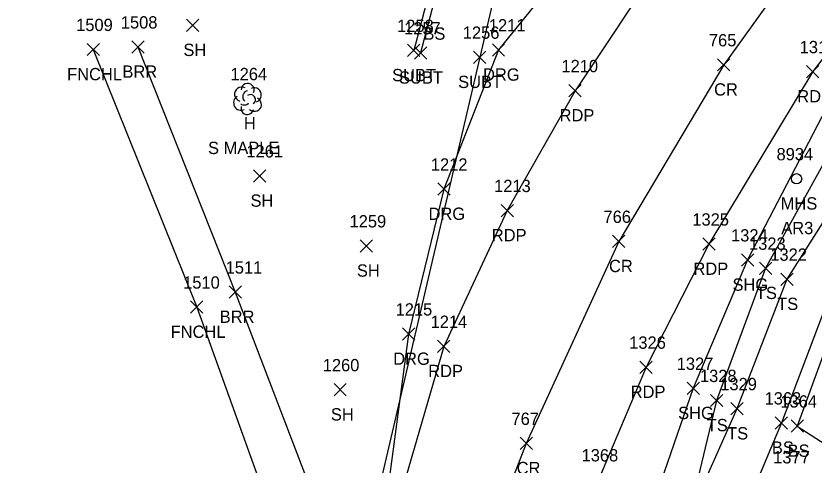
# Model space of a CAD drawing. Extents: x 1678863 to 1683592, y 407783 to 418211.
# Drawn here: x 1681241 to 1681370.7, y 417527 to 417600 of the extents above; entities that cross this region are included whole.
import ezdxf

# ---------------------------------------------------------------- set-up
doc = ezdxf.new("R2010")
doc.units = 0
for name, color, linetype in [('L_A', 7, 'Continuous'), ('L_C', 7, 'Continuous'), ('L_I', 7, 'Continuous'), ('L_TIC', 7, 'Continuous'), ('LABL', 7, 'Continuous'), ('LELB', 7, 'Continuous'), ('LFNC', 7, 'Continuous'), ('LTD', 7, 'Continuous'), ('P_A', 7, 'Continuous'), ('P_I', 7, 'Continuous'), ('P_TIC', 7, 'Continuous'), ('PET', 7, 'Continuous'), ('PRC', 7, 'Continuous'), ('PSU', 7, 'Continuous'), ('R_A', 7, 'Continuous'), ('R_I', 7, 'Continuous'), ('R_TIC', 7, 'Continuous'), ('RDG', 7, 'Continuous'), ('U_A', 7, 'Continuous'), ('U_C', 7, 'Continuous'), ('U_I', 7, 'Continuous'), ('U_TIC', 7, 'Continuous'), ('USMH', 7, 'Continuous'), ('UT', 7, 'Continuous')]:
    doc.layers.add(name, color=color, linetype=linetype)

msp = doc.modelspace()

# ---------------------------------------------------------------- linework, layer by layer
at = {"layer": 'L_TIC'}
for points in [[(1681268.75, 417597.51), (1681270.75, 417599.51)], [(1681270.75, 417597.51), (1681268.75, 417599.51)], [(1681252.59, 417593.57), (1681254.59, 417595.57)], [(1681254.59, 417593.57), (1681252.59, 417595.57)], [(1681259.85, 417593.98), (1681261.85, 417595.98)], [(1681261.85, 417593.98), (1681259.85, 417595.98)], [(1681279.65, 417573.02), (1681281.65, 417575.02)], [(1681281.65, 417573.02), (1681279.65, 417575.02)], [(1681296.94, 417561.65), (1681298.94, 417563.65)], [(1681298.94, 417561.65), (1681296.94, 417563.65)], [(1681361.85, 417558.02), (1681363.85, 417560.02)], [(1681363.85, 417558.02), (1681361.85, 417560.02)], [(1681365.31, 417556.24), (1681367.31, 417558.24)], [(1681367.31, 417556.24), (1681365.31, 417558.24)], [(1681275.66, 417554.15), (1681277.66, 417556.15)], [(1681277.66, 417554.15), (1681275.66, 417556.15)], [(1681269.41, 417551.71), (1681271.41, 417553.71)], [(1681271.41, 417551.71), (1681269.41, 417553.71)], [(1681292.71, 417538.28), (1681294.71, 417540.28)], [(1681294.71, 417538.28), (1681292.71, 417540.28)], [(1681353.87, 417536.53), (1681355.87, 417538.53)], [(1681355.87, 417536.53), (1681353.87, 417538.53)], [(1681357.18, 417535.2), (1681359.18, 417537.2)], [(1681359.18, 417535.2), (1681357.18, 417537.2)], [(1681364.42, 417532.88), (1681366.42, 417534.88)], [(1681366.42, 417532.88), (1681364.42, 417534.88)], [(1681366.98, 417532.38), (1681368.98, 417534.38)], [(1681368.98, 417532.38), (1681366.98, 417534.38)]]:
    msp.add_lwpolyline(points, dxfattribs=at)
at = {"layer": 'LABL'}
msp.add_lwpolyline([(1681260.85, 417594.98), (1681276.66, 417555.15), (1681289.57, 417521.31), (1681284.3, 417514.11), (1681266.84, 417507.76), (1681256.69, 417521.77)], dxfattribs=at)
at = {"layer": 'LELB'}
for points in [[(1681470.09, 417678.47), (1681464.4, 417670.04), (1681442.5, 417656.84), (1681418.8, 417638.28), (1681396.25, 417609.84), (1681377.64, 417585.67), (1681362.85, 417559.02), (1681354.87, 417537.53), (1681350.31, 417518.5), (1681333.78, 417479.58), (1681327.15, 417445.09), (1681330.3, 417432.34), (1681342.9, 417438.3)], [(1681464.4, 417670.04), (1681453.25, 417647.23), (1681427.4, 417629.9), (1681402.01, 417605.3), (1681382.27, 417582.49), (1681366.31, 417557.24), (1681358.18, 417536.2), (1681350.31, 417518.5)], [(1681514.14, 417629.13), (1681463.15, 417652.96), (1681462.43, 417651.37), (1681461.2, 417645.12), (1681440.97, 417634.67), (1681416.61, 417613.36), (1681401.88, 417596.99), (1681391.04, 417583.9), (1681379.09, 417569.9), (1681365.42, 417533.88), (1681357.51, 417515.13), (1681342.6, 417475.25), (1681334.7, 417445.19), (1681340.6, 417441.44)], [(1681437.39, 417584.04), (1681407.65, 417583.83), (1681392.95, 417583.1), (1681380.79, 417568.52), (1681367.98, 417533.38), (1681379.33, 417526.06), (1681402.56, 417517.34)]]:
    msp.add_lwpolyline(points, dxfattribs=at)
at = {"layer": 'LFNC'}
msp.add_lwpolyline([(1681253.59, 417594.57), (1681270.41, 417552.71), (1681284.3, 417514.11), (1681279.48, 417508.25), (1681264.57, 417491.98), (1681233.36, 417456.67), (1681218.69, 417439.13)], dxfattribs=at)
at = {"layer": 'LTD'}
msp.add_line((1681278.63, 417586.58), (1681278.63, 417586.58), dxfattribs=at)
msp.add_line((1681278.63, 417586.58), (1681278.63, 417586.58), dxfattribs=at)
msp.add_arc((1681278.68, 417588.01), 1.05, 335.5272, 180.9563, dxfattribs=at)
for centre, major_axis, ratio, start_param, end_param in [((1681277.84, 417587.25), (1.21, -0.51), 0.895232, 1.570796, 4.712389), ((1681278.43, 417587.04), (-0.208, -0.792), 0.645439, 3.141593, 6.283185), ((1681279.68, 417587.16), (-1.14, -0.48), 0.949671, 1.570796, 4.712389), ((1681277.55, 417585.87), (0.58, -1.04), 0.959034, 3.141593, 6.283185), ((1681279.13, 417586.41), (-0.5, 0.667), 0.989748, 3.141593, 6.283185), ((1681279.63, 417585.75), (-1.09, 0.79), 0.841452, 1.570796, 4.712389), ((1681278.64, 417585.08), (0.26, 1.06), 0.942809, 1.570796, 4.712389), ((1681278.18, 417585.83), (-0.625, -0.083), 0.423636, 0, 3.141593)]:
    msp.add_ellipse(centre, major_axis=major_axis, ratio=ratio, start_param=start_param, end_param=end_param, dxfattribs=at)
at = {"layer": 'P_TIC'}
for points in [[(1681355.04, 417591.08), (1681357.04, 417593.08)], [(1681357.04, 417591.08), (1681355.04, 417593.08)], [(1681369.5, 417589.97), (1681371.5, 417591.97)], [(1681371.5, 417589.97), (1681369.5, 417591.97)], [(1681330.88, 417586.88), (1681332.88, 417588.88)], [(1681332.88, 417586.88), (1681330.88, 417588.88)], [(1681319.86, 417567.4), (1681321.86, 417569.4)], [(1681321.86, 417567.4), (1681319.86, 417569.4)], [(1681337.97, 417562.39), (1681339.97, 417564.39)], [(1681339.97, 417562.39), (1681337.97, 417564.39)], [(1681352.64, 417561.95), (1681354.64, 417563.95)], [(1681354.64, 417561.95), (1681352.64, 417563.95)], [(1681358.92, 417559.37), (1681360.92, 417561.37)], [(1681360.92, 417559.37), (1681358.92, 417561.37)], [(1681309.53, 417545.33), (1681311.53, 417547.33)], [(1681311.53, 417545.33), (1681309.53, 417547.33)], [(1681342.43, 417541.94), (1681344.43, 417543.94)], [(1681344.43, 417541.94), (1681342.43, 417543.94)], [(1681350.09, 417538.51), (1681352.09, 417540.51)], [(1681352.09, 417538.51), (1681350.09, 417540.51)], [(1681322.96, 417529.56), (1681324.96, 417531.56)], [(1681324.96, 417529.56), (1681322.96, 417531.56)]]:
    msp.add_lwpolyline(points, dxfattribs=at)
at = {"layer": 'PET'}
for points in [[(1681690.63, 417744.78), (1681670.87, 417745.33), (1681641.84, 417743.06), (1681615.24, 417740.75), (1681586.04, 417734.44), (1681571.71, 417731.87), (1681544.31, 417723.63), (1681517.23, 417711.83), (1681495.67, 417702.4), (1681484.34, 417696.04), (1681457.74, 417677.97), (1681437.33, 417662.92), (1681415.27, 417643.12), (1681390.03, 417616.29), (1681370.5, 417590.97), (1681353.64, 417562.95), (1681343.43, 417542.94), (1681335.68, 417524.63), (1681321.93, 417483.7), (1681311.58, 417442.86), (1681297.8, 417389.4), (1681289.83, 417351.74), (1681280.09, 417307.99)], [(1681346.12, 417609.33), (1681331.88, 417587.88), (1681320.86, 417568.4), (1681310.53, 417546.33), (1681299.44, 417508.1), (1681295.29, 417494.53), (1681286.93, 417464.24), (1681277.38, 417427.8), (1681270.21, 417395.58), (1681263.42, 417368.58), (1681252.88, 417321.59), (1681240.32, 417264.66)]]:
    msp.add_lwpolyline(points, dxfattribs=at)
at = {"layer": 'PRC'}
msp.add_lwpolyline([(1681689.28, 417758.12), (1681644.72, 417757.55), (1681604.93, 417753.08), (1681563.91, 417744.25), (1681526.24, 417731.47), (1681503.63, 417720.81), (1681486.3, 417712.13), (1681462.37, 417697.78), (1681439.98, 417682.26), (1681419.65, 417665.87), (1681392.79, 417639.13), (1681372.86, 417615.48), (1681356.04, 417592.08), (1681338.97, 417563.39), (1681323.96, 417530.56), (1681315.3, 417508.31), (1681305.4, 417475.77), (1681297.72, 417448.3), (1681287.9, 417409.62), (1681275.84, 417355.43), (1681267.02, 417318.48), (1681254.6, 417262.47)], dxfattribs=at)
at = {"layer": 'PSU'}
msp.add_lwpolyline([(1681392.76, 417612.39), (1681374.06, 417587.57), (1681359.92, 417560.37), (1681351.09, 417539.51), (1681344.77, 417521.35), (1681329.76, 417481.79), (1681321.81, 417446.03), (1681325.96, 417428.12)], dxfattribs=at)
at = {"layer": 'R_TIC'}
for points in [[(1681318.44, 417593.5), (1681320.44, 417595.5)], [(1681320.44, 417593.5), (1681318.44, 417595.5)], [(1681309.58, 417570.88), (1681311.58, 417572.88)], [(1681311.58, 417570.88), (1681309.58, 417572.88)], [(1681303.84, 417547.33), (1681305.84, 417549.33)], [(1681305.84, 417547.33), (1681303.84, 417549.33)]]:
    msp.add_lwpolyline(points, dxfattribs=at)
at = {"layer": 'RDG'}
msp.add_lwpolyline([(1681359.71, 417638.89), (1681351.39, 417629.69), (1681337.26, 417616.5), (1681319.44, 417594.5), (1681310.58, 417571.88), (1681304.84, 417548.33), (1681299.44, 417508.1)], dxfattribs=at)
at = {"layer": 'U_TIC'}
for points in [[(1681304.66, 417593.41), (1681306.66, 417595.41)], [(1681306.66, 417593.41), (1681304.66, 417595.41)], [(1681305.79, 417593.02), (1681307.79, 417595.02)], [(1681307.79, 417593.02), (1681305.79, 417595.02)], [(1681315.38, 417592.31), (1681317.38, 417594.31)], [(1681317.38, 417592.31), (1681315.38, 417594.31)]]:
    msp.add_lwpolyline(points, dxfattribs=at)
at = {"layer": 'USMH'}
for p, q in [((1681367.88, 417573.56), (1681367.88, 417573.56)), ((1681368.72, 417573.56), (1681368.72, 417573.56))]:
    msp.add_line(p, q, dxfattribs=at)
msp.add_circle((1681367.88, 417573.56), 0.833, dxfattribs=at)
at = {"layer": 'UT'}
for points in [[(1681381.64, 417894.86), (1681369.44, 417851.23), (1681362.77, 417839.77), (1681348.63, 417793.11), (1681339.41, 417740.3), (1681338.81, 417692.78), (1681334.81, 417671.92), (1681316.38, 417593.31), (1681294.76, 417500.63), (1681275.35, 417431.21), (1681265.74, 417388.38), (1681249.51, 417317.18)], [(1681337.79, 417740.86), (1681330.84, 417696.26), (1681326.39, 417673.17), (1681305.66, 417594.41)], [(1681339.41, 417740.3), (1681332.35, 417695.99), (1681327.57, 417672.94), (1681306.79, 417594.02)]]:
    msp.add_lwpolyline(points, dxfattribs=at)

# ---------------------------------------------------------------- texts
at = {"layer": 'L_A'}
for s, p in [('BS', (1681307.24, 417596.16)), ('BS', (1681307.24, 417596.16)), ('SH', (1681268.24, 417593.51)), ('FNCHL', (1681249.34, 417589.57)), ('BRR', (1681258.33, 417589.98)), ('H', (1681278.07, 417581.58)), ('SH', (1681279.14, 417569.02)), ('SH', (1681296.43, 417557.65)), ('TS', (1681361.26, 417554.02)), ('TS', (1681364.72, 417552.24)), ('BRR', (1681274.14, 417550.15)), ('FNCHL', (1681266.16, 417547.71)), ('SH', (1681292.2, 417534.28)), ('TS', (1681353.28, 417532.53)), ('TS', (1681356.59, 417531.2)), ('BS', (1681363.86, 417528.88)), ('BS', (1681366.42, 417528.38))]:
    msp.add_text(s, height=2, dxfattribs=at).set_placement(p)
at = {"layer": 'L_C'}
msp.add_text('S MAPLE', height=2, dxfattribs=at).set_placement((1681272.24, 417577.58))
at = {"layer": 'L_I'}
for s, p in [('1509', (1681250.81, 417597.57)), ('1508', (1681258.07, 417597.98)), ('1264', (1681275.89, 417589.58)), ('1261', (1681278.47, 417577.02)), ('1259', (1681295.24, 417565.65)), ('1323', (1681360.15, 417562.02)), ('1322', (1681363.61, 417560.24)), ('1511', (1681275.1, 417558.15)), ('1510', (1681268.2, 417555.71)), ('1260', (1681290.88, 417542.28)), ('1328', (1681352.18, 417540.53)), ('1329', (1681355.48, 417539.2)), ('1363', (1681362.68, 417536.88)), ('1364', (1681365.24, 417536.38)), ('1377', (1681364.07, 417527.31))]:
    msp.add_text(s, height=2, dxfattribs=at).set_placement(p)
at = {"layer": 'P_A'}
for s, p in [('CR', (1681354.47, 417587.08)), ('RDP', (1681367.99, 417585.97)), ('RDP', (1681329.37, 417582.88)), ('RDP', (1681318.35, 417563.4)), ('CR', (1681337.4, 417558.39)), ('RDP', (1681351.12, 417557.95)), ('SHG', (1681357.46, 417555.37)), ('RDP', (1681308.02, 417541.33)), ('RDP', (1681340.92, 417537.94)), ('SHG', (1681348.63, 417534.51)), ('CR', (1681322.39, 417525.56))]:
    msp.add_text(s, height=2, dxfattribs=at).set_placement(p)
at = {"layer": 'P_I'}
for s, p in [('765', (1681353.63, 417595.08)), ('1318', (1681368.38, 417593.97)), ('1210', (1681329.67, 417590.88)), ('1213', (1681318.73, 417571.4)), ('766', (1681336.5, 417566.39)), ('1325', (1681350.94, 417565.95)), ('1324', (1681357.23, 417563.37)), ('1214', (1681308.41, 417549.33)), ('1326', (1681340.68, 417545.94)), ('1327', (1681348.4, 417542.51)), ('767', (1681321.55, 417533.56)), ('1368', (1681332.94, 417527.63))]:
    msp.add_text(s, height=2, dxfattribs=at).set_placement(p)
at = {"layer": 'R_A'}
for p in [(1681316.93, 417589.5), (1681308.07, 417566.88), (1681302.33, 417543.33)]:
    msp.add_text('DRG', height=2, dxfattribs=at).set_placement(p)
at = {"layer": 'R_I'}
for s, p in [('1211', (1681317.88, 417597.5)), ('1212', (1681308.45, 417574.88)), ('1215', (1681302.72, 417551.33))]:
    msp.add_text(s, height=2, dxfattribs=at).set_placement(p)
at = {"layer": 'U_A'}
for s, p in [('SUBT', (1681302.15, 417589.41)), ('SUBT', (1681303.28, 417589.02)), ('SUBT', (1681312.88, 417588.31)), ('MHS', (1681365.3, 417568.56))]:
    msp.add_text(s, height=2, dxfattribs=at).set_placement(p)
at = {"layer": 'U_C'}
msp.add_text('AR3', height=2, dxfattribs=at).set_placement((1681365.39, 417564.56))
at = {"layer": 'U_I'}
for s, p in [('1258', (1681302.96, 417597.41)), ('1257', (1681304.09, 417597.02)), ('1256', (1681313.64, 417596.31)), ('8934', (1681364.62, 417576.56))]:
    msp.add_text(s, height=2, dxfattribs=at).set_placement(p)

doc.saveas('drawing.dxf')
